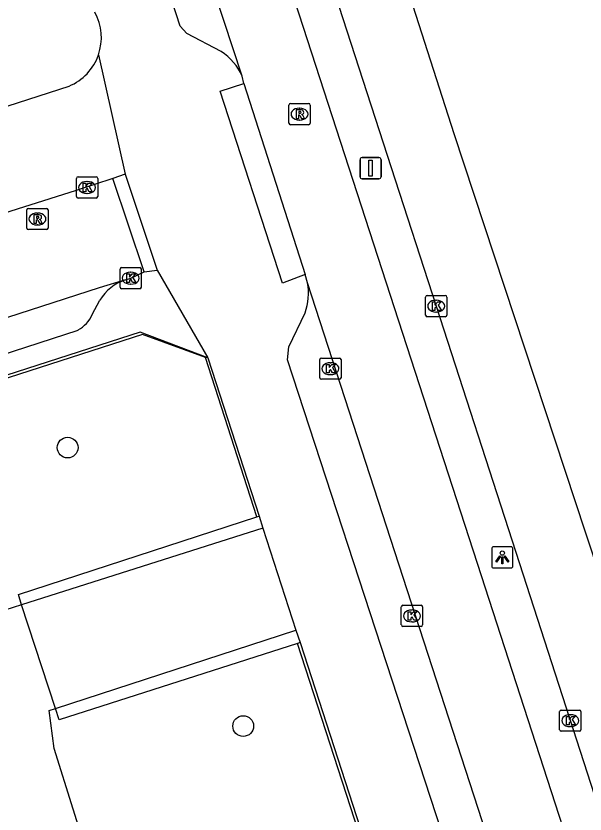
# Model space of a CAD drawing. Extents: x 158087 to 159494, y 382905 to 383981.
# Drawn here: x 159396.37 to 159423.16, y 383219.55 to 383257.14 of the extents above; entities that cross this region are included whole.
import ezdxf

# ---------------------------------------------------------------- set-up
doc = ezdxf.new("R2010")
doc.units = 0
for name, color, linetype in [('IMGEO_Boom', 7, 'Continuous'), ('IMGEO_Groenvoorziening', 7, 'Continuous'), ('IMGEO_Haag', 7, 'Continuous'), ('IMGEO_Hek', 7, 'Continuous'), ('IMGEO_Kolk', 7, 'Continuous'), ('IMGEO_Lichtpunt', 7, 'Continuous'), ('IMGEO_Rijbaan_lokaal_gesloten', 7, 'Continuous'), ('IMGEO_Rijbaan_lokaal_open', 7, 'Continuous'), ('IMGEO_Rijbaan_regionaal_gesloten', 7, 'Continuous'), ('IMGEO_Rioolput', 7, 'Continuous'), ('IMGEO_Verkeersbordpaal', 7, 'Continuous'), ('IMGEO_Voetpad_gesloten', 7, 'Continuous'), ('IMGEO_Voetpad_open', 7, 'Continuous')]:
    doc.layers.add(name, color=color, linetype=linetype)

msp = doc.modelspace()

# ---------------------------------------------------------------- linework, layer by layer
at = {"layer": 'IMGEO_Boom'}
for centre in [(159398.804, 383236.811), (159407.07, 383223.694)]:
    msp.add_circle(centre, 0.489, dxfattribs=at)
at = {"layer": 'IMGEO_Groenvoorziening'}
msp.add_lwpolyline([(159407.71, 383233.551), (159405.29, 383241.063), (159402.327, 383242.137), (159346.907, 383224.25), (159340.304, 383222.119), (159337.458, 383219.848), (159337.239, 383219.945)], dxfattribs=at)
at = {"layer": 'IMGEO_Haag'}
for points in [[(159396.64, 383229.408), (159396.484, 383229.886), (159407.71, 383233.551)], [(159407.71, 383233.551), (159407.815, 383233.589)], [(159409.746, 383227.624), (159409.634, 383227.586), (159398.404, 383223.989), (159398.231, 383224.52)]]:
    msp.add_lwpolyline(points, dxfattribs=at)
at = {"layer": 'IMGEO_Hek'}
for points in [[(159405.29, 383241.063), (159402.327, 383242.137), (159346.907, 383224.25)], [(159396.64, 383229.408), (159396.484, 383229.886), (159407.71, 383233.551), (159405.29, 383241.063)], [(159398.231, 383224.52), (159396.64, 383229.408)], [(159433.331, 383145.321), (159435.369, 383148.102), (159424.133, 383182.742), (159404.412, 383176.348), (159396.96, 383200.002), (159416.524, 383206.296), (159409.634, 383227.586), (159398.404, 383223.989), (159398.231, 383224.52)]]:
    msp.add_lwpolyline(points, dxfattribs=at)
at = {"layer": 'IMGEO_Kolk'}
for p, q in [((159399.219, 383248.64), (159399.219, 383249.492)), ((159399.294, 383249.566), (159400.146, 383249.566)), ((159400.22, 383249.492), (159400.22, 383248.64)), ((159399.707, 383249.346), (159399.732, 383249.346)), ((159399.73, 383248.786), (159399.705, 383248.786)), ((159400.146, 383248.566), (159399.294, 383248.566)), ((159401.273, 383244.366), (159401.273, 383245.218)), ((159401.348, 383245.292), (159402.2, 383245.292)), ((159401.761, 383245.072), (159401.786, 383245.072)), ((159402.274, 383245.218), (159402.274, 383244.366)), ((159402.2, 383244.292), (159401.348, 383244.292)), ((159401.784, 383244.512), (159401.759, 383244.512)), ((159415.655, 383243.049), (159415.655, 383243.901)), ((159415.73, 383243.975), (159416.582, 383243.975)), ((159416.656, 383243.901), (159416.656, 383243.049)), ((159416.143, 383243.755), (159416.168, 383243.755)), ((159416.166, 383243.195), (159416.141, 383243.195)), ((159416.582, 383242.975), (159415.73, 383242.975)), ((159410.675, 383240.105), (159410.675, 383240.957)), ((159410.75, 383241.031), (159411.602, 383241.031)), ((159411.676, 383240.957), (159411.676, 383240.105)), ((159411.163, 383240.811), (159411.188, 383240.811)), ((159411.186, 383240.251), (159411.161, 383240.251)), ((159411.602, 383240.031), (159410.75, 383240.031)), ((159414.514, 383228.456), (159414.514, 383229.308)), ((159414.589, 383229.382), (159415.441, 383229.382)), ((159415.515, 383229.308), (159415.515, 383228.456)), ((159415.002, 383229.162), (159415.027, 383229.162)), ((159415.025, 383228.602), (159415, 383228.602)), ((159415.441, 383228.382), (159414.589, 383228.382)), ((159421.968, 383223.523), (159421.968, 383224.375)), ((159422.043, 383224.449), (159422.895, 383224.449)), ((159422.969, 383224.375), (159422.969, 383223.523)), ((159422.456, 383224.229), (159422.481, 383224.229)), ((159422.479, 383223.669), (159422.454, 383223.669)), ((159422.895, 383223.449), (159422.043, 383223.449))]:
    msp.add_line(p, q, dxfattribs=at)
for points in [[(159399.219, 383248.64), (159399.219, 383249.492)], [(159399.294, 383249.566), (159400.146, 383249.566)], [(159400.22, 383249.492), (159400.22, 383248.64)], [(159399.54, 383249.266), (159399.663, 383249.266), (159399.663, 383249.115), (159399.793, 383249.266), (159399.957, 383249.266), (159399.811, 383249.115), (159399.964, 383248.866), (159399.812, 383248.866), (159399.727, 383249.03), (159399.663, 383248.963), (159399.663, 383248.866), (159399.54, 383248.866), (159399.54, 383249.266)], [(159400.146, 383248.566), (159399.294, 383248.566)], [(159401.273, 383244.366), (159401.273, 383245.218)], [(159401.348, 383245.292), (159402.2, 383245.292)], [(159401.594, 383244.992), (159401.717, 383244.992), (159401.717, 383244.841), (159401.847, 383244.992), (159402.011, 383244.992), (159401.865, 383244.841), (159402.018, 383244.592), (159401.866, 383244.592), (159401.781, 383244.756), (159401.717, 383244.689), (159401.717, 383244.592), (159401.594, 383244.592), (159401.594, 383244.992)], [(159402.274, 383245.218), (159402.274, 383244.366)], [(159402.2, 383244.292), (159401.348, 383244.292)], [(159415.655, 383243.049), (159415.655, 383243.901)], [(159415.73, 383243.975), (159416.582, 383243.975)], [(159416.656, 383243.901), (159416.656, 383243.049)], [(159415.976, 383243.675), (159416.099, 383243.675), (159416.099, 383243.524), (159416.229, 383243.675), (159416.393, 383243.675), (159416.247, 383243.524), (159416.4, 383243.275), (159416.248, 383243.275), (159416.163, 383243.439), (159416.099, 383243.372), (159416.099, 383243.275), (159415.976, 383243.275), (159415.976, 383243.675)], [(159416.582, 383242.975), (159415.73, 383242.975)], [(159410.675, 383240.105), (159410.675, 383240.957)], [(159410.75, 383241.031), (159411.602, 383241.031)], [(159411.676, 383240.957), (159411.676, 383240.105)], [(159410.996, 383240.731), (159411.119, 383240.731), (159411.119, 383240.58), (159411.249, 383240.731), (159411.413, 383240.731), (159411.267, 383240.58), (159411.42, 383240.331), (159411.268, 383240.331), (159411.183, 383240.495), (159411.119, 383240.428), (159411.119, 383240.331), (159410.996, 383240.331), (159410.996, 383240.731)], [(159411.602, 383240.031), (159410.75, 383240.031)], [(159414.514, 383228.456), (159414.514, 383229.308)], [(159414.589, 383229.382), (159415.441, 383229.382)], [(159415.515, 383229.308), (159415.515, 383228.456)], [(159414.835, 383229.082), (159414.958, 383229.082), (159414.958, 383228.931), (159415.088, 383229.082), (159415.252, 383229.082), (159415.106, 383228.931), (159415.259, 383228.682), (159415.107, 383228.682), (159415.022, 383228.846), (159414.958, 383228.779), (159414.958, 383228.682), (159414.835, 383228.682), (159414.835, 383229.082)], [(159415.441, 383228.382), (159414.589, 383228.382)], [(159421.968, 383223.523), (159421.968, 383224.375)], [(159422.043, 383224.449), (159422.895, 383224.449)], [(159422.969, 383224.375), (159422.969, 383223.523)], [(159422.289, 383224.149), (159422.412, 383224.149), (159422.412, 383223.998), (159422.542, 383224.149), (159422.706, 383224.149), (159422.56, 383223.998), (159422.713, 383223.749), (159422.561, 383223.749), (159422.476, 383223.913), (159422.412, 383223.846), (159422.412, 383223.749), (159422.289, 383223.749), (159422.289, 383224.149)], [(159422.895, 383223.449), (159422.043, 383223.449)]]:
    msp.add_lwpolyline(points, dxfattribs=at)
for centre, start, end in [((159399.296, 383249.49), 91.552, 178.448), ((159399.296, 383249.49), 91.552, 178.448), ((159400.144, 383249.49), 1.552, 88.448), ((159400.144, 383249.49), 1.552, 88.448), ((159399.296, 383248.642), 181.552, 268.448), ((159399.296, 383248.642), 181.552, 268.448), ((159400.144, 383248.642), 271.552, 358.448), ((159400.144, 383248.642), 271.552, 358.448), ((159401.35, 383245.216), 91.552, 178.448), ((159401.35, 383245.216), 91.552, 178.448), ((159402.198, 383245.216), 1.552, 88.448), ((159402.198, 383245.216), 1.552, 88.448), ((159401.35, 383244.368), 181.552, 268.448), ((159401.35, 383244.368), 181.552, 268.448), ((159402.198, 383244.368), 271.552, 358.448), ((159402.198, 383244.368), 271.552, 358.448), ((159415.732, 383243.899), 91.552, 178.448), ((159415.732, 383243.899), 91.552, 178.448), ((159416.58, 383243.899), 1.552, 88.448), ((159416.58, 383243.899), 1.552, 88.448), ((159415.732, 383243.051), 181.552, 268.448), ((159415.732, 383243.051), 181.552, 268.448), ((159416.58, 383243.051), 271.552, 358.448), ((159416.58, 383243.051), 271.552, 358.448), ((159410.752, 383240.955), 91.552, 178.448), ((159410.752, 383240.955), 91.552, 178.448), ((159411.6, 383240.955), 1.552, 88.448), ((159411.6, 383240.955), 1.552, 88.448), ((159410.752, 383240.107), 181.552, 268.448), ((159410.752, 383240.107), 181.552, 268.448), ((159411.6, 383240.107), 271.552, 358.448), ((159411.6, 383240.107), 271.552, 358.448), ((159414.591, 383229.306), 91.552, 178.448), ((159414.591, 383229.306), 91.552, 178.448), ((159415.439, 383229.306), 1.552, 88.448), ((159415.439, 383229.306), 1.552, 88.448), ((159414.591, 383228.458), 181.552, 268.448), ((159414.591, 383228.458), 181.552, 268.448), ((159415.439, 383228.458), 271.552, 358.448), ((159415.439, 383228.458), 271.552, 358.448), ((159422.045, 383224.373), 91.552, 178.448), ((159422.045, 383224.373), 91.552, 178.448), ((159422.893, 383224.373), 1.552, 88.448), ((159422.893, 383224.373), 1.552, 88.448), ((159422.045, 383223.525), 181.552, 268.448), ((159422.045, 383223.525), 181.552, 268.448), ((159422.893, 383223.525), 271.552, 358.448), ((159422.893, 383223.525), 271.552, 358.448)]:
    msp.add_arc(centre, 0.0765, start, end, dxfattribs=at)
for centre, major_axis, ratio, start_param, end_param in [((159399.706, 383249.066), (-0.387, 0.002), 0.722429, 4.712389, 7.853982), ((159399.731, 383249.066), (-0.39, 0.002), 0.717154, 1.570796, 4.712389), ((159401.76, 383244.792), (-0.387, 0.002), 0.722429, 4.712389, 7.853982), ((159401.785, 383244.792), (-0.39, 0.002), 0.717154, 1.570796, 4.712389), ((159416.142, 383243.475), (-0.387, 0.002), 0.722429, 4.712389, 7.853982), ((159416.167, 383243.475), (-0.39, 0.002), 0.717154, 1.570796, 4.712389), ((159411.162, 383240.531), (-0.387, 0.002), 0.722429, 4.712389, 7.853982), ((159411.187, 383240.531), (-0.39, 0.002), 0.717154, 1.570796, 4.712389), ((159415.001, 383228.882), (-0.387, 0.002), 0.722429, 4.712389, 7.853982), ((159415.026, 383228.882), (-0.39, 0.002), 0.717154, 1.570796, 4.712389), ((159422.455, 383223.949), (-0.387, 0.002), 0.722429, 4.712389, 7.853982), ((159422.48, 383223.949), (-0.39, 0.002), 0.717154, 1.570796, 4.712389)]:
    msp.add_ellipse(centre, major_axis=major_axis, ratio=ratio, start_param=start_param, end_param=end_param, dxfattribs=at)
at = {"layer": 'IMGEO_Lichtpunt'}
for p, q in [((159418.77, 383232.044), (159418.77, 383231.237)), ((159418.77, 383232.044), (159418.77, 383231.237)), ((159419.672, 383232.139), (159418.864, 383232.139)), ((159419.672, 383232.139), (159418.864, 383232.139)), ((159419.766, 383231.237), (159419.766, 383232.044)), ((159419.766, 383231.237), (159419.766, 383232.044)), ((159418.864, 383231.143), (159419.672, 383231.143)), ((159418.864, 383231.143), (159419.672, 383231.143))]:
    msp.add_line(p, q, dxfattribs=at)
for points in [[(159419.144, 383231.708), (159419.183, 383231.68), (159418.995, 383231.418), (159418.957, 383231.445), (159419.144, 383231.708)], [(159419.246, 383231.66), (159419.293, 383231.66), (159419.293, 383231.338), (159419.246, 383231.338), (159419.246, 383231.66)], [(159419.356, 383231.68), (159419.394, 383231.707), (159419.581, 383231.445), (159419.542, 383231.417), (159419.356, 383231.68)]]:
    msp.add_lwpolyline(points, dxfattribs=at)
msp.add_circle((159419.269, 383231.842), 0.0994, dxfattribs=at)
for centre, start, end in [((159418.864, 383232.044), 90, 180), ((159418.864, 383232.044), 90, 180), ((159419.672, 383232.044), 0, 90), ((159419.672, 383232.044), 0, 90), ((159418.864, 383231.237), 180, 270), ((159418.864, 383231.237), 180, 270), ((159419.672, 383231.237), 270, 0), ((159419.672, 383231.237), 270, 360)]:
    msp.add_arc(centre, 0.0946, start, end, dxfattribs=at)
at = {"layer": 'IMGEO_Rijbaan_lokaal_gesloten'}
for points in [[(159405.593, 383269.878), (159418.081, 383231.361), (159428.351, 383199.686)], [(159407.021, 383254.301), (159402.272, 383268.77)], [(159407.102, 383253.955), (159407.021, 383254.301)], [(159407.102, 383253.955), (159409.991, 383244.972)], [(159410.098, 383244.572), (159409.991, 383244.972)], [(159424.991, 383198.672), (159410.098, 383244.572)], [(159396.64, 383229.408), (159395.855, 383229.159)], [(159398.231, 383224.52), (159396.64, 383229.408)], [(159402.645, 383208.342), (159398.172, 383222.63), (159397.942, 383224.426), (159398.231, 383224.52)]]:
    msp.add_lwpolyline(points, dxfattribs=at)
at = {"layer": 'IMGEO_Rijbaan_lokaal_open'}
for points in [[(159400.934, 383249.484), (159399.214, 383248.928), (159381.874, 383243.445)], [(159401.519, 383249.696), (159400.934, 383249.484)], [(159402.409, 383245.088), (159400.934, 383249.484)], [(159401.519, 383249.696), (159403.017, 383245.163)], [(159401.524, 383244.711), (159401.774, 383244.792), (159402.409, 383245.088)], [(159402.409, 383245.088), (159403.017, 383245.163)], [(159401.524, 383244.711), (159400.293, 383244.338), (159377.486, 383236.953), (159361.476, 383231.736)]]:
    msp.add_lwpolyline(points, dxfattribs=at)
at = {"layer": 'IMGEO_Rijbaan_regionaal_gesloten'}
for points in [[(159376.832, 383376.023), (159379.338, 383368.234), (159387.737, 383342.028), (159398.934, 383307.419), (159408.982, 383276.561), (159416.981, 383251.605), (159423.176, 383232.84), (159427.729, 383219.048), (159433.529, 383200.993), (159434.964, 383196.53), (159439.928, 383181.088), (159441.197, 383177.182), (159447.226, 383158.633)], [(159381.442, 383350.685), (159381.816, 383349.595), (159386.306, 383335.49), (159392.929, 383314.999), (159404.699, 383278.784), (159410.429, 383261.147), (159414.039, 383250), (159416.152, 383243.476), (159419.898, 383231.888), (159428.476, 383205.358), (159435.444, 383183.894), (159440.525, 383168.19), (159445.308, 383153.393), (159451.336, 383134.79), (159457.015, 383117.143), (159459.21, 383110.234), (159459.934, 383107.768)]]:
    msp.add_lwpolyline(points, dxfattribs=at)
at = {"layer": 'IMGEO_Rioolput'}
for p, q in [((159409.222, 383252.094), (159409.222, 383252.946)), ((159409.297, 383253.02), (159410.149, 383253.02)), ((159410.223, 383252.946), (159410.223, 383252.094)), ((159409.71, 383252.8), (159409.735, 383252.8)), ((159409.733, 383252.24), (159409.708, 383252.24)), ((159410.149, 383252.02), (159409.297, 383252.02)), ((159396.883, 383247.155), (159396.883, 383248.007)), ((159396.958, 383248.081), (159397.81, 383248.081)), ((159397.884, 383248.007), (159397.884, 383247.155)), ((159397.371, 383247.861), (159397.396, 383247.861)), ((159397.394, 383247.301), (159397.369, 383247.301)), ((159397.81, 383247.081), (159396.958, 383247.081))]:
    msp.add_line(p, q, dxfattribs=at)
for points in [[(159409.222, 383252.094), (159409.222, 383252.946)], [(159409.297, 383253.02), (159410.149, 383253.02)], [(159410.223, 383252.946), (159410.223, 383252.094)], [(159409.811, 383252.718), (159409.559, 383252.72), (159409.559, 383252.32)], [(159409.737, 383252.639), (159409.683, 383252.639), (159409.683, 383252.558)], [(159409.683, 383252.558), (159409.735, 383252.558)], [(159409.559, 383252.32), (159409.683, 383252.32), (159409.683, 383252.482), (159409.694, 383252.482)], [(159409.741, 383252.453), (159409.812, 383252.32), (159409.952, 383252.32), (159409.887, 383252.446)], [(159410.149, 383252.02), (159409.297, 383252.02)], [(159396.883, 383247.155), (159396.883, 383248.007)], [(159396.958, 383248.081), (159397.81, 383248.081)], [(159397.884, 383248.007), (159397.884, 383247.155)], [(159397.472, 383247.779), (159397.22, 383247.781), (159397.22, 383247.381)], [(159397.398, 383247.7), (159397.344, 383247.7), (159397.344, 383247.619)], [(159397.344, 383247.619), (159397.396, 383247.619)], [(159397.22, 383247.381), (159397.344, 383247.381), (159397.344, 383247.543), (159397.355, 383247.543)], [(159397.402, 383247.514), (159397.473, 383247.381), (159397.613, 383247.381), (159397.548, 383247.507)], [(159397.81, 383247.081), (159396.958, 383247.081)]]:
    msp.add_lwpolyline(points, dxfattribs=at)
for centre, radius, start, end in [((159409.299, 383252.944), 0.0765, 91.552, 178.448), ((159409.299, 383252.944), 0.0765, 91.552, 178.448), ((159410.147, 383252.944), 0.0765, 1.552, 88.448), ((159410.147, 383252.944), 0.0765, 1.552, 88.448), ((159409.719, 383252.747), 0.19, 274.7715, 282.9687), ((159409.743, 383252.543), 0.0964, 77.0061, 93.1865), ((159409.757, 383252.6), 0.0378, 276.6634, 79.6772), ((159409.81, 383252.608), 0.109, 350.3612, 89.416), ((159409.808, 383252.608), 0.112, 277.5842, 350.9817), ((159409.792, 383252.393), 0.108, 29.5134, 73.7905), ((159409.693, 383252.429), 0.0533, 26.0293, 88.6989), ((159409.299, 383252.096), 0.0765, 181.552, 268.448), ((159409.299, 383252.096), 0.0765, 181.552, 268.448), ((159410.147, 383252.096), 0.0765, 271.552, 358.448), ((159410.147, 383252.096), 0.0765, 271.552, 358.448), ((159396.96, 383248.005), 0.0765, 91.552, 178.448), ((159396.96, 383248.005), 0.0765, 91.552, 178.448), ((159397.808, 383248.005), 0.0765, 1.552, 88.448), ((159397.808, 383248.005), 0.0765, 1.552, 88.448), ((159397.38, 383247.808), 0.19, 274.7715, 282.9687), ((159397.404, 383247.604), 0.0964, 77.0061, 93.1865), ((159397.418, 383247.661), 0.0378, 276.6634, 79.6772), ((159397.471, 383247.669), 0.109, 350.3612, 89.416), ((159397.469, 383247.669), 0.112, 277.5842, 350.9817), ((159397.354, 383247.49), 0.0533, 26.0293, 88.6989), ((159397.453, 383247.454), 0.108, 29.5134, 73.7905), ((159396.96, 383247.157), 0.0765, 181.552, 268.448), ((159396.96, 383247.157), 0.0765, 181.552, 268.448), ((159397.808, 383247.157), 0.0765, 271.552, 358.448), ((159397.808, 383247.157), 0.0765, 271.552, 358.448)]:
    msp.add_arc(centre, radius, start, end, dxfattribs=at)
for centre, major_axis, ratio, start_param, end_param in [((159409.709, 383252.52), (-0.387, 0.002), 0.722429, 4.712389, 7.853982), ((159409.734, 383252.52), (-0.39, 0.002), 0.717154, 1.570796, 4.712389), ((159397.37, 383247.581), (-0.387, 0.002), 0.722429, 4.712389, 7.853982), ((159397.395, 383247.581), (-0.39, 0.002), 0.717154, 1.570796, 4.712389)]:
    msp.add_ellipse(centre, major_axis=major_axis, ratio=ratio, start_param=start_param, end_param=end_param, dxfattribs=at)
at = {"layer": 'IMGEO_Verkeersbordpaal'}
for p, q in [((159412.569, 383249.573), (159412.569, 383250.373)), ((159412.569, 383250.373), (159412.569, 383249.573)), ((159412.669, 383250.473), (159413.459, 383250.473)), ((159413.459, 383250.473), (159412.669, 383250.473)), ((159413.559, 383250.373), (159413.559, 383249.573)), ((159413.559, 383249.573), (159413.559, 383250.373)), ((159413.459, 383249.473), (159412.669, 383249.473)), ((159412.669, 383249.473), (159413.459, 383249.473))]:
    msp.add_line(p, q, dxfattribs=at)
msp.add_lwpolyline([(159412.989, 383250.348), (159413.139, 383250.348), (159413.139, 383249.598), (159412.989, 383249.598), (159412.989, 383250.348)], dxfattribs=at)
for centre, start, end in [((159412.669, 383250.373), 90, 180), ((159412.669, 383250.373), 90, 180), ((159413.459, 383250.373), 0, 90), ((159413.459, 383250.373), 360, 90), ((159412.669, 383249.573), 180, 270), ((159412.669, 383249.573), 180, 270), ((159413.459, 383249.573), 270, 0), ((159413.459, 383249.573), 270, 0)]:
    msp.add_arc(centre, 0.1, start, end, dxfattribs=at)
at = {"layer": 'IMGEO_Voetpad_gesloten'}
for points in [[(159407.999, 383233.02), (159396.64, 383229.408)], [(159407.999, 383233.02), (159409.555, 383228.213)], [(159398.231, 383224.52), (159409.555, 383228.213)]]:
    msp.add_lwpolyline(points, dxfattribs=at)
at = {"layer": 'IMGEO_Voetpad_open'}
for points in [[(159406.033, 383255.464), (159404.419, 383256.32), (159404.11, 383256.662), (159376.74, 383340.941)], [(159400.255, 383255.306), (159401.519, 383249.696)], [(159380.495, 383247.909), (159383.092, 383248.747), (159389.766, 383250.902), (159398.869, 383253.841)], [(159409.991, 383244.972), (159408.913, 383244.562), (159405.992, 383253.608), (159407.102, 383253.955)], [(159403.017, 383245.163), (159405.402, 383241.039)], [(159399.964, 383243.077), (159400.317, 383243.752)], [(159420.05, 383207.602), (159409.153, 383240.945), (159409.222, 383241.56), (159409.982, 383243.157)], [(159361.982, 383230.215), (159399.304, 383242.351)], [(159405.402, 383241.039), (159402.216, 383242.251), (159348.1, 383224.784), (159342.532, 383222.987), (159340.202, 383222.223), (159337.239, 383219.945)], [(159405.402, 383241.039), (159407.815, 383233.589)], [(159407.815, 383233.589), (159407.999, 383233.02)], [(159409.555, 383228.213), (159409.746, 383227.624)], [(159409.746, 383227.624), (159416.642, 383206.335)]]:
    msp.add_lwpolyline(points, dxfattribs=at)
for centre, radius, start, end in [((159397.927, 383256.117), 2.465, 340.7934, 29.1018), ((159397.932, 383256.116), 2.461, 292.3949, 340.7796), ((159404.647, 383253.285), 2.582, 23.1625, 57.5351), ((159402.193, 383242.629), 2.187, 107.8272, 149.1094), ((159407.48, 383244.074), 2.665, 339.8638, 10.7631), ((159398.539, 383243.71), 1.559, 299.3879, 336.0647)]:
    msp.add_arc(centre, radius, start, end, dxfattribs=at)

doc.saveas('drawing.dxf')
